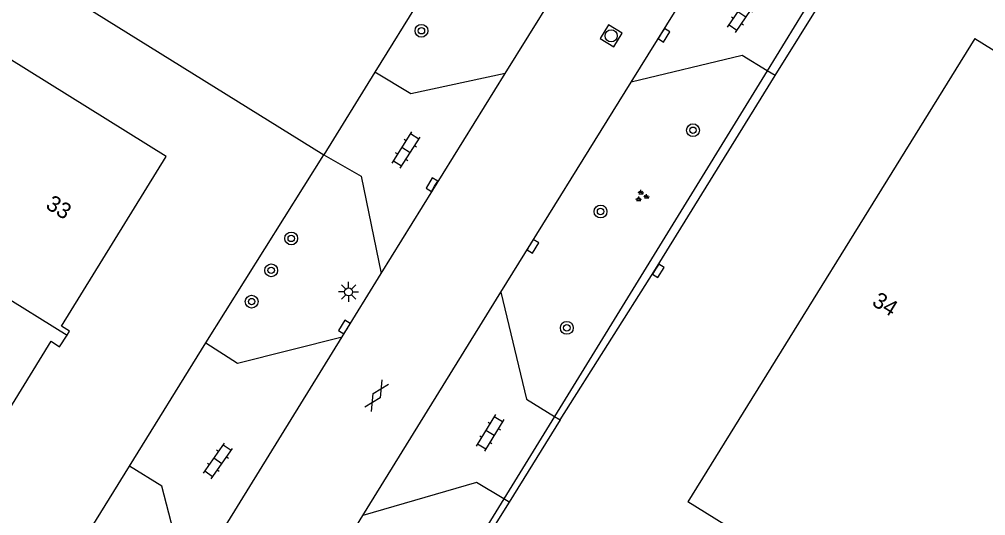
# Model space of a CAD drawing. Extents: x 128000 to 131008, y 398996 to 402500.
# Drawn here: x 128715.1 to 128775.4, y 400422.7 to 400453.7 of the extents above; entities that cross this region are included whole.
import ezdxf

# ---------------------------------------------------------------- set-up
doc = ezdxf.new("R2010")
doc.units = 0
for name, color, linetype in [('gg-afsc-hekwerk', 7, 'Continuous'), ('gg-anno-huisnummerreeks BGT', 7, 'Continuous'), ('gg-bbg-hoofdgebouw', 7, 'Continuous'), ('gg-bbg-tussenscheiding', 7, 'Continuous'), ('gg-knt-verharding', 7, 'Continuous'), ('gt-symb-boom', 7, 'Continuous'), ('gt-symb-gesloten verharding', 7, 'Continuous'), ('gt-symb-groenvak', 7, 'Continuous'), ('gt-symb-klinker verharding', 7, 'Continuous'), ('gt-symb-kolk', 7, 'Continuous'), ('gt-symb-lichtmast', 7, 'Continuous'), ('gt-symb-rioolschacht', 7, 'Continuous')]:
    doc.layers.add(name, color=color, linetype=linetype)

# ---------------------------------------------------------------- blocks, each defined once
blk = doc.blocks.new('gt0-KL1')
at = {"layer": 'gt-symb-klinker verharding'}
for p, q in [((-1.15, 0.3), (1.15, 0.3)), ((-1, -0.3), (-1, 0.3)), ((-0.5, 0.3), (-0.5, 0.45)), ((0, -0.3), (0, 0.3)), ((0.5, 0.3), (0.5, 0.45)), ((1, -0.3), (1, 0.3)), ((-1.15, -0.3), (1.15, -0.3)), ((-0.5, -0.45), (-0.5, -0.3)), ((0.5, -0.45), (0.5, -0.3))]:
    blk.add_line(p, q, dxfattribs=at)
blk = doc.blocks.new('gt0-KOLK')
at = {"layer": 'gt-symb-kolk'}
blk.add_lwpolyline([(0, 0), (0.375, 0), (0.375, 0.4), (-0.375, 0.4), (-0.375, 0), (0, 0)], dxfattribs=at)
blk = doc.blocks.new('gt0-BOOM')
at = {"layer": 'gt-symb-boom'}
for radius in [0.4, 0.2]:
    blk.add_circle((0, 0), radius, dxfattribs=at)
blk = doc.blocks.new('gt0-RS')
at = {"layer": 'gt-symb-rioolschacht'}
blk.add_lwpolyline([(-0.5, -0.5), (0.5, -0.5), (0.5, 0.5), (-0.5, 0.5)], close=True, dxfattribs=at)
blk.add_circle((0, 0), 0.375, dxfattribs=at)
blk = doc.blocks.new('gt0-GRVAK')
at = {"layer": 'gt-symb-groenvak'}
for p, q in [((-0.11, 0.189), (-0.228, 0.24)), ((-0.182, 0.153), (0.088, 0.153)), ((-0.091, 0.211), (-0.156, 0.322)), ((-0.047, 0.214), (-0.047, 0.393)), ((-0.004, 0.211), (0.061, 0.322)), ((0.015, 0.189), (0.133, 0.24)), ((0.262, -0.052), (0.197, 0.059)), ((0.305, -0.049), (0.305, 0.13)), ((0.349, -0.052), (0.414, 0.059)), ((-0.245, -0.228), (-0.363, -0.177)), ((-0.318, -0.264), (-0.047, -0.264)), ((-0.226, -0.206), (-0.291, -0.095)), ((-0.183, -0.203), (-0.183, -0.024)), ((-0.139, -0.206), (-0.074, -0.095)), ((-0.12, -0.228), (-0.002, -0.177)), ((0.243, -0.074), (0.125, -0.023)), ((0.17, -0.11), (0.441, -0.11)), ((0.368, -0.074), (0.486, -0.023))]:
    blk.add_line(p, q, dxfattribs=at)
blk = doc.blocks.new('gt0-LMAST')
at = {"layer": 'gt-symb-lichtmast'}
for p, q in [((-0.005, 0.246), (-0.005, 0.621)), ((-0.182, 0.173), (-0.447, 0.438)), ((0.172, 0.173), (0.437, 0.438)), ((-0.255, -0.004), (-0.63, -0.004)), ((-0.182, -0.181), (-0.447, -0.446)), ((-0.005, -0.254), (-0.005, -0.629)), ((0.437, -0.446), (0.172, -0.181)), ((0.245, -0.004), (0.62, -0.004))]:
    blk.add_line(p, q, dxfattribs=at)
blk.add_circle((-0.005, -0.004), 0.25, dxfattribs=at)
blk = doc.blocks.new('gt0-GESVH1')
at = {"layer": 'gt-symb-gesloten verharding'}
for p, q in [((-0.992, -0.261), (0.008, 0.239)), ((0.008, -0.261), (-0.992, 0.239)), ((0.008, 0.239), (1.008, -0.261)), ((1.008, 0.239), (0.008, -0.261))]:
    blk.add_line(p, q, dxfattribs=at)

msp = doc.modelspace()

# ---------------------------------------------------------------- linework, layer by layer
at = {"layer": 'gg-afsc-hekwerk'}
for p, q in [((128748.132, 400467.984), (128737.252, 400450.392)), ((128768.645, 400461.696), (128761.739, 400450.484)), ((128737.252, 400450.392), (128734.065, 400445.24)), ((128761.739, 400450.484), (128748.46, 400428.925)), ((128726.701, 400433.51), (128734.065, 400445.24)), ((128748.46, 400428.925), (128745.294, 400423.784)), ((128716.009, 400416.229), (128721.929, 400425.831)), ((128745.294, 400423.784), (128743.207, 400420.396))]:
    msp.add_line(p, q, dxfattribs=at)
msp.add_lwpolyline([(128697.129, 400482.611), (128690.59, 400472.216), (128734.065, 400445.24)], dxfattribs=at)
at = {"layer": 'gg-bbg-hoofdgebouw'}
msp.add_line((128774.704, 400452.488), (128756.795, 400423.592), dxfattribs=at)
for points in [[(128724.23, 400445.138), (128691.1, 400465.758), (128684.378, 400454.912)], [(128774.704, 400452.488), (128825.712, 400420.889), (128805.244, 400387.868), (128771.245, 400408.942), (128773.795, 400413.056), (128756.795, 400423.592)], [(128718.039, 400433.999), (128718.191, 400434.235), (128717.687, 400434.56), (128724.23, 400445.138)], [(128677.388, 400443.633), (128710.516, 400423.024), (128717.043, 400433.618), (128717.568, 400433.268), (128718.039, 400433.999)]]:
    msp.add_lwpolyline(points, dxfattribs=at)
at = {"layer": 'gg-bbg-tussenscheiding'}
msp.add_line((128684.378, 400454.912), (128718.039, 400433.999), dxfattribs=at)
at = {"layer": 'gg-knt-verharding'}
for p, q in [((128753.254, 400449.776), (128764.639, 400468.118)), ((128762.238, 400450.184), (128769.204, 400461.334)), ((128745.394, 400450.31), (128751.571, 400460.285)), ((128737.648, 400437.843), (128745.394, 400450.31)), ((128762.238, 400450.184), (128761.739, 400450.484)), ((128745.116, 400436.679), (128753.254, 400449.776)), ((128735.202, 400433.885), (128737.648, 400437.843)), ((128736.491, 400422.739), (128745.116, 400436.679)), ((128721.929, 400425.831), (128726.701, 400433.51)), ((128725.58, 400418.315), (128735.202, 400433.885)), ((128748.817, 400428.704), (128745.627, 400423.585)), ((128748.46, 400428.925), (128748.817, 400428.704)), ((128745.627, 400423.585), (128745.294, 400423.784)), ((128745.627, 400423.585), (128743.519, 400420.203)), ((128731.043, 400413.934), (128736.491, 400422.739))]:
    msp.add_line(p, q, dxfattribs=at)
for points in [[(128761.739, 400450.484), (128760.169, 400451.427), (128753.254, 400449.776)], [(128745.394, 400450.31), (128739.504, 400449.039), (128737.252, 400450.392)], [(128748.817, 400428.704), (128754.774, 400438.109), (128762.238, 400450.184)], [(128734.065, 400445.24), (128736.397, 400443.901), (128737.648, 400437.843)], [(128745.116, 400436.679), (128746.721, 400429.999), (128748.46, 400428.925)], [(128726.701, 400433.51), (128728.678, 400432.249), (128735.202, 400433.885)], [(128725.58, 400418.315), (128723.952, 400424.576), (128721.929, 400425.831)], [(128745.294, 400423.784), (128743.586, 400424.805), (128736.491, 400422.739)]]:
    msp.add_lwpolyline(points, dxfattribs=at)

# ---------------------------------------------------------------- block references
at = {"layer": 'gt-symb-boom'}
for p in [(128740.158, 400452.974), (128757.107, 400446.773), (128751.339, 400441.703), (128732.03, 400440.024), (128730.78, 400438.033), (128729.558, 400436.085), (128749.233, 400434.449)]:
    msp.add_blockref('gt0-BOOM', p, dxfattribs=at)
at = {"layer": 'gt-symb-gesloten verharding', "rotation": 58.249803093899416}
msp.add_blockref('gt0-GESVH1', (128737.35, 400430.215), dxfattribs=at)
at = {"layer": 'gt-symb-groenvak'}
msp.add_blockref('gt0-GRVAK', (128753.907, 400442.659), dxfattribs=at)
at = {"layer": 'gt-symb-klinker verharding'}
for p, rotation in [((128760.164, 400453.98), 56.08748741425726), ((128739.197, 400445.533), 57.454106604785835), ((128744.439, 400427.904), -121.41597875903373), ((128727.452, 400426.149), 54.895313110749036)]:
    msp.add_blockref('gt0-KL1', p, dxfattribs=dict(at, rotation=rotation))
at = {"layer": 'gt-symb-kolk'}
for p, rotation in [((128755.124, 400452.801), -121.87781647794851), ((128740.98, 400443.274), 58.74151468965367), ((128746.946, 400439.637), -121.67131852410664), ((128754.774, 400438.109), -122.33937707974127), ((128735.518, 400434.396), 58.07354491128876)]:
    msp.add_blockref('gt0-KOLK', p, dxfattribs=dict(at, rotation=rotation))
at = {"layer": 'gt-symb-lichtmast'}
msp.add_blockref('gt0-LMAST', (128735.618, 400436.691), dxfattribs=at)
at = {"layer": 'gt-symb-rioolschacht', "rotation": 58.61387523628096}
msp.add_blockref('gt0-RS', (128752, 400452.656), dxfattribs=at)

# ---------------------------------------------------------------- texts
at = {"layer": 'gg-anno-huisnummerreeks BGT'}
for s, p in [('33', (128716.638, 400441.944)), ('34', (128768.216, 400435.901))]:
    msp.add_text(s, height=1, rotation=328.2, dxfattribs=at).set_placement(p)

doc.saveas('drawing.dxf')
